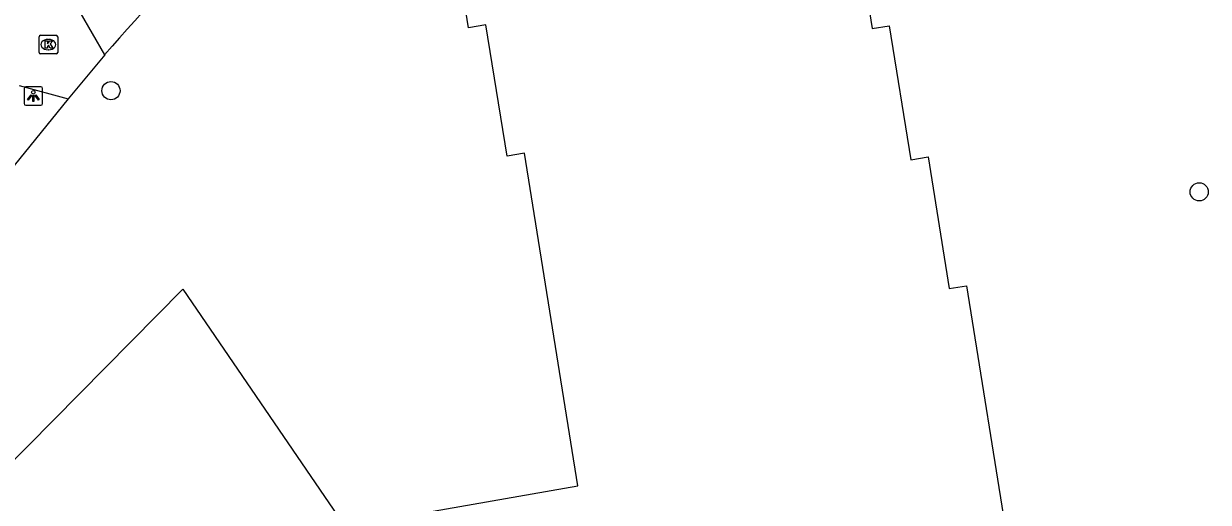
# Model space of a CAD drawing. Extents: x 162074 to 163034, y 381824 to 382557.
# Drawn here: x 162127.2 to 162190.9, y 382397 to 382422.7 of the extents above; entities that cross this region are included whole.
import ezdxf

# ---------------------------------------------------------------- set-up
doc = ezdxf.new("R2010")
doc.units = 0
for name, color, linetype in [('IMGEO_Boom', 7, 'Continuous'), ('IMGEO_Kolk', 7, 'Continuous'), ('IMGEO_Lichtpunt', 7, 'Continuous'), ('IMGEO_Pand', 7, 'Continuous'), ('IMGEO_Voetpad_open', 7, 'Continuous')]:
    doc.layers.add(name, color=color, linetype=linetype)

msp = doc.modelspace()

# ---------------------------------------------------------------- linework, layer by layer
at = {"layer": 'IMGEO_Boom'}
for centre in [(162131.874, 382419.142), (162190.419, 382413.7)]:
    msp.add_circle(centre, 0.489, dxfattribs=at)
at = {"layer": 'IMGEO_Kolk'}
for p, q in [((162128.011, 382421.196), (162128.011, 382422.048)), ((162128.086, 382422.122), (162128.938, 382422.122)), ((162128.499, 382421.902), (162128.524, 382421.902)), ((162129.012, 382422.048), (162129.012, 382421.196)), ((162128.522, 382421.342), (162128.497, 382421.342)), ((162128.938, 382421.122), (162128.086, 382421.122))]:
    msp.add_line(p, q, dxfattribs=at)
for points in [[(162128.011, 382421.196), (162128.011, 382422.048)], [(162128.086, 382422.122), (162128.938, 382422.122)], [(162129.012, 382422.048), (162129.012, 382421.196)], [(162128.332, 382421.822), (162128.455, 382421.822), (162128.455, 382421.671), (162128.585, 382421.822), (162128.749, 382421.822), (162128.603, 382421.671), (162128.756, 382421.422), (162128.604, 382421.422), (162128.519, 382421.586), (162128.455, 382421.519), (162128.455, 382421.422), (162128.332, 382421.422), (162128.332, 382421.822)], [(162128.938, 382421.122), (162128.086, 382421.122)]]:
    msp.add_lwpolyline(points, dxfattribs=at)
for centre, start, end in [((162128.088, 382422.046), 91.55205, 178.44795), ((162128.088, 382422.046), 91.55205, 178.44795), ((162128.936, 382422.046), 1.55205, 88.44795), ((162128.936, 382422.046), 1.55205, 88.44795), ((162128.088, 382421.198), 181.55205, 268.44795), ((162128.088, 382421.198), 181.55205, 268.44795), ((162128.936, 382421.198), 271.55205, 358.44795), ((162128.936, 382421.198), 271.55205, 358.44795)]:
    msp.add_arc(centre, 0.0765, start, end, dxfattribs=at)
for centre, major_axis, ratio, start_param, end_param in [((162128.498, 382421.622), (-0.387, 0.002), 0.722429, 4.712389, 7.853982), ((162128.523, 382421.622), (-0.39, 0.002), 0.717154, 1.570796, 4.712389)]:
    msp.add_ellipse(centre, major_axis=major_axis, ratio=ratio, start_param=start_param, end_param=end_param, dxfattribs=at)
at = {"layer": 'IMGEO_Lichtpunt'}
for p, q in [((162128.104, 382419.358), (162127.296, 382419.358)), ((162128.104, 382419.358), (162127.296, 382419.358)), ((162127.202, 382419.263), (162127.202, 382418.456)), ((162127.202, 382419.263), (162127.202, 382418.456)), ((162128.198, 382418.456), (162128.198, 382419.263)), ((162128.198, 382418.456), (162128.198, 382419.263)), ((162127.296, 382418.362), (162128.104, 382418.362)), ((162127.296, 382418.362), (162128.104, 382418.362))]:
    msp.add_line(p, q, dxfattribs=at)
for points in [[(162127.576, 382418.927), (162127.615, 382418.899), (162127.427, 382418.637), (162127.389, 382418.664), (162127.576, 382418.927)], [(162127.678, 382418.879), (162127.725, 382418.879), (162127.725, 382418.557), (162127.678, 382418.557), (162127.678, 382418.879)], [(162127.788, 382418.899), (162127.826, 382418.926), (162128.013, 382418.664), (162127.974, 382418.636), (162127.788, 382418.899)]]:
    msp.add_lwpolyline(points, dxfattribs=at)
msp.add_circle((162127.701, 382419.061), 0.0994, dxfattribs=at)
for centre, start, end in [((162127.296, 382419.263), 90, 180), ((162127.296, 382419.263), 90, 180), ((162128.104, 382419.263), 0, 90), ((162128.104, 382419.263), 0, 90), ((162127.296, 382418.456), 180, 270), ((162127.296, 382418.456), 180, 270), ((162128.104, 382418.456), 270, 0), ((162128.104, 382418.456), 270, 360)]:
    msp.add_arc(centre, 0.0946, start, end, dxfattribs=at)
at = {"layer": 'IMGEO_Pand'}
for points in [[(162147.47, 382396.22), (162156.995, 382397.888), (162154.118, 382415.777), (162153.181, 382415.626), (162152.046, 382422.682), (162151.116, 382422.533), (162150.537, 382426.138), (162159.472, 382427.575), (162159.252, 382428.94), (162161.617, 382432.212), (162164.135, 382430.614), (162165.471, 382429.766), (162166.143, 382425.588), (162172.176, 382426.558), (162172.831, 382422.489), (162173.748, 382422.637), (162174.908, 382415.427), (162175.834, 382415.576), (162176.973, 382408.494), (162177.894, 382408.642), (162180.179, 382394.433)], [(162098.189, 382370.445), (162135.736, 382408.46), (162145.575, 382394.079)]]:
    msp.add_lwpolyline(points, dxfattribs=at)
at = {"layer": 'IMGEO_Voetpad_open'}
for points in [[(162131.537, 382421.069), (162130.214, 382423.372)], [(162131.537, 382421.069), (162129.578, 382418.699)], [(162126.946, 382419.428), (162129.578, 382418.699)], [(162129.578, 382418.699), (162119.924, 382406.808)]]:
    msp.add_lwpolyline(points, dxfattribs=at)
msp.add_arc((162233.709, 382332.576), 135.167, 130.80116, 139.1036, dxfattribs=at)

doc.saveas('drawing.dxf')
